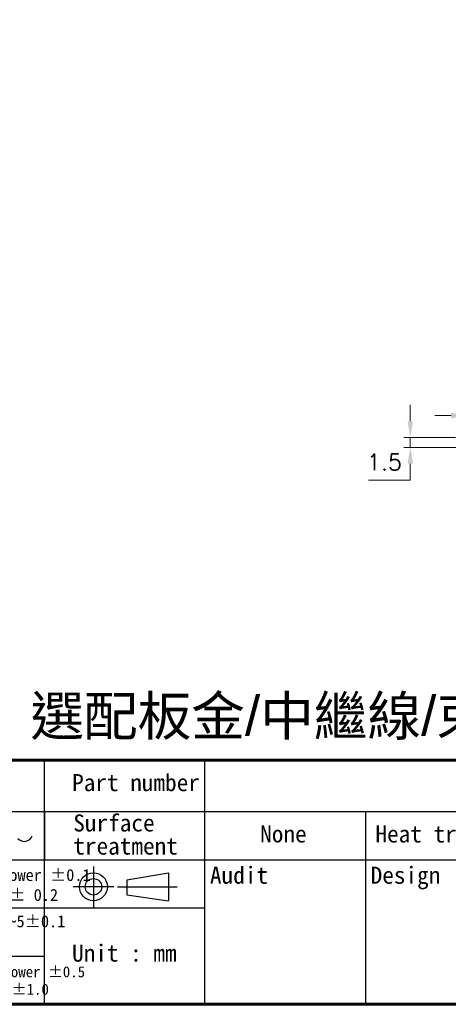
# Model space of a CAD drawing. Header units: millimetres. Extents: x 399 to 6233, y -1870 to 1602.
# Tile 602 of 656: x 5500 to 5566, y 98 to 249. Entities that reach past the tile are written whole.
import ezdxf
from ezdxf.enums import TextEntityAlignment as Align

# ---------------------------------------------------------------- set-up
doc = ezdxf.new("R2010")
doc.units = ezdxf.units.MM
doc.linetypes.add('SLD-實線', pattern=[0])
doc.layers.add('AM_0', color=7, linetype='Continuous', lineweight=50)
doc.layers.add('AM_5', color=3, linetype='Continuous', lineweight=25)
doc.layers.add('BORDER', color=7, linetype='Continuous')
doc.layers.add('圖框', color=7, linetype='SLD-實線')
doc.styles.get("Standard").update_dxf_attribs({"font": 'arial.ttf'})
doc.styles.add('尺寸標註', font='romans.shx', dxfattribs={"bigfont": 'CHINESET.SHX'})
doc.styles.add('標題欄', font='txt')
doc.dimstyles.new('CNS1$0', dxfattribs={"dimtxt": 2.5, "dimasz": 2.5, "dimexe": 1, "dimexo": 1, "dimgap": 1.5, "dimtad": 1, "dimtoh": 1, "dimdec": 1, "dimdsep": 46, "dimtxsty": '尺寸標註', "dimcen": 0, "dimclrd": 2, "dimclre": 2, "dimclrt": 1, "dimadec": 0, "dimazin": 2, "dimtp": 0.1, "dimtm": 0.1, "dimtfac": 0.71, "dimtdec": 1, "dimtmove": 0, "dimatfit": 0, "dimfxl": 0, "dimlwd": 13, "dimlwe": 13, "dimarcsym": 0})

# ---------------------------------------------------------------- blocks, each defined once
blk = doc.blocks.new('A4-英文圖框-橫式')
at = {"layer": 'BORDER', "color": 123, "linetype": 'Continuous', "lineweight": 60, "ltscale": 25.4}
blk.add_line((2151.7, -57.78), (2549.79, -57.78), dxfattribs=at)
at = {"layer": 'BORDER', "color": 60, "linetype": 'Continuous', "ltscale": 25.4}
for p, q in [((2364.21, -57.78), (2364.21, -95.06)), ((2388.73, -65.63), (2388.73, -57.78)), ((2151.7, -65.63), (2549.79, -65.63)), ((2364.21, -65.63), (2364.21, -95.06)), ((2364.22, -65.63), (2364.22, -72.99)), ((2364.22, -65.63), (2364.22, -72.99)), ((2388.73, -95.06), (2388.73, -65.63)), ((2413.26, -95.06), (2413.26, -65.63)), ((2151.7, -72.99), (2364.21, -72.99)), ((2364.21, -72.99), (2462.31, -72.99)), ((2151.7, -80.35), (2364.21, -80.35)), ((2364.21, -80.35), (2388.73, -80.35)), ((2151.7, -87.7), (2364.21, -87.7)), ((2364.21, -95.06), (2549.79, -95.06))]:
    blk.add_line(p, q, dxfattribs=at)
at = {"layer": 'BORDER', "color": 4, "linetype": 'Continuous', "ltscale": 25.4}
for p, q in [((2371.71, -74.01), (2371.71, -80.23)), ((2374.82, -77.12), (2368.6, -77.12)), ((2375.39, -77.12), (2384.51, -77.12))]:
    blk.add_line(p, q, dxfattribs=at)
at = {"layer": 'BORDER', "color": 7, "linetype": 'Continuous', "ltscale": 25.4}
for p, q in [((2376.83, -76.06), (2383.16, -74.99)), ((2383.16, -74.99), (2383.16, -79.24)), ((2376.83, -76.06), (2376.83, -78.37)), ((2376.83, -78.37), (2383.16, -79.24))]:
    blk.add_line(p, q, dxfattribs=at)
at = {"layer": 'BORDER', "color": 123, "linetype": 'Continuous', "lineweight": 60, "ltscale": 25.4}
blk.add_lwpolyline([(2151.7, 188.79), (2555.09, 188.79), (2555.09, -95.06), (2151.7, -95.06)], close=True, dxfattribs=at)
at = {"layer": 'BORDER', "color": 7, "linetype": 'Continuous', "ltscale": 25.4}
for radius in [2.13, 1.26]:
    blk.add_circle((2371.71, -77.12), radius, dxfattribs=at)
at = {"layer": 'BORDER', "color": 2, "linetype": 'Continuous', "ltscale": 25.4}
blk.add_arc((2361.14, -68.94), 1.26, 219.8056, 342.5792, dxfattribs=at)
at = {"layer": '圖框', "style": '標題欄'}
for s, height, p in [('Part number', 2.6053, (2368.46, -59.91)), ('Surface', 2.605, (2368.64, -66.07)), ('Heat treatment', 2.6053, (2414.74, -67.75)), ('treatment', 2.605, (2368.64, -69.6)), ('Vernier tolerance  300 lower %%P0.1', 1.8237, (2329.1, -74.41)), ('Audit', 2.605, (2389.49, -74.05)), ('Design', 2.605, (2414.01, -74.05)), ('300~600%%P 0.15  600~1000%%P 0.2', 1.8237, (2329.1, -77.45)), ('Vernier tolerance  t=0.6~5%%P0.1', 1.8237, (2328.96, -81.48)), ('Unit : mm', 2.605, (2368.45, -85.94)), ('Vernier tolerance 300 lower %%P0.5  ', 1.6654, (2333.05, -89.26)), ('300~600%%P0.7   600~1000%%P1.0', 1.6654, (2333.19, -91.93))]:
    blk.add_text(s, height=height, dxfattribs=at).set_placement(p, align=Align.TOP_LEFT)
blk = doc.blocks.new('*D301')
at = {"layer": 'AM_5', "color": 2, "lineweight": 13}
for p, q in [((5566.28, 188.11), (5563.78, 188.11)), ((5568.78, 185.45), (5568.78, 189.11)), ((5568.78, 188.11), (5571.78, 188.11)), ((5571.78, 185.45), (5571.78, 189.11)), ((5574.28, 188.11), (5581.45, 188.11))]:
    blk.add_line(p, q, dxfattribs=at)
at = {"layer": 'AM_5', "color": 2, "lineweight": -2}
for points in [[(5566.28, 188.53), (5566.28, 187.69), (5568.78, 188.11)], [(5574.28, 188.53), (5574.28, 187.69), (5571.78, 188.11)]]:
    blk.add_solid(points, dxfattribs=at)
at = {"layer": 'Defpoints', "color": 0, "lineweight": -2}
for p in [(5571.78, 188.11), (5568.78, 184.45), (5571.78, 184.45)]:
    blk.add_point(p, dxfattribs=at)
at = {"layer": 'AM_5', "color": 1, "insert": (5579.12, 190.86), "char_height": 2.5, "attachment_point": 5, "style": '尺寸標註'}
blk.add_mtext('3', dxfattribs=at)
blk = doc.blocks.new('*D302')
at = {"layer": 'AM_5', "color": 2, "lineweight": 13}
for p, q in [((5560.04, 187.25), (5560.04, 189.75)), ((5566.93, 184.75), (5559.04, 184.75)), ((5560.04, 184.75), (5560.04, 183.25)), ((5568.08, 183.25), (5559.04, 183.25)), ((5560.04, 180.75), (5560.04, 178.25)), ((5560.04, 178.25), (5553.66, 178.25))]:
    blk.add_line(p, q, dxfattribs=at)
at = {"layer": 'AM_5', "color": 2, "lineweight": -2}
for points in [[(5559.63, 187.25), (5560.46, 187.25), (5560.04, 184.75)], [(5559.63, 180.75), (5560.46, 180.75), (5560.04, 183.25)]]:
    blk.add_solid(points, dxfattribs=at)
at = {"layer": 'Defpoints', "color": 0, "lineweight": -2}
for p in [(5567.93, 184.75), (5560.04, 183.25), (5569.08, 183.25)]:
    blk.add_point(p, dxfattribs=at)
at = {"layer": 'AM_5', "color": 1, "insert": (5556.1, 181), "char_height": 2.5, "attachment_point": 5, "style": '尺寸標註'}
blk.add_mtext('1.5', dxfattribs=at)

msp = doc.modelspace()

# ---------------------------------------------------------------- block references
msp.add_blockref('A4-英文圖框-橫式', (3139.985, 193.288))

# ---------------------------------------------------------------- texts
at = {"layer": 'AM_0', "insert": (5686.776, 138.504), "char_height": 6, "attachment_point": 9}
msp.add_mtext_dynamic_manual_height_columns('{\\fPMingLiU|b0|i0|c136|p18;選配板金}/{\\fPMingLiU|b0|i0|c136|p18;中繼線}/{\\fPMingLiU|b0|i0|c136|p18;束線帶請於出貨時預先與夾爪組裝}', width=218.23164, gutter_width=1, heights=[0], dxfattribs=at)
at = {"layer": '圖框', "style": '標題欄'}
msp.add_text('None', height=2.6053, dxfattribs=at).set_placement((5537.142, 125.543), align=Align.TOP_LEFT)

# ---------------------------------------------------------------- dimensions: what is measured, and where the dimension line sits
at = {"layer": 'AM_5'}
dim = msp.add_linear_dim(base=(5571.782, 188.109), p1=(5568.782, 184.448), p2=(5571.782, 184.448), dimstyle='CNS1$0', override={"dimpost": ''}, dxfattribs=at)
dim.commit()
dim.dimension.update_dxf_attribs({"geometry": '*D301', "text_midpoint": (5579.116, 190.859)})
dim = msp.add_linear_dim(base=(5560.042, 183.248), p1=(5567.925, 184.748), p2=(5569.082, 183.248), angle=90, dimstyle='CNS1$0', dxfattribs=at)
dim.commit()
dim.dimension.update_dxf_attribs({"geometry": '*D302', "text_midpoint": (5556.102, 180.998)})

doc.saveas('drawing.dxf')
